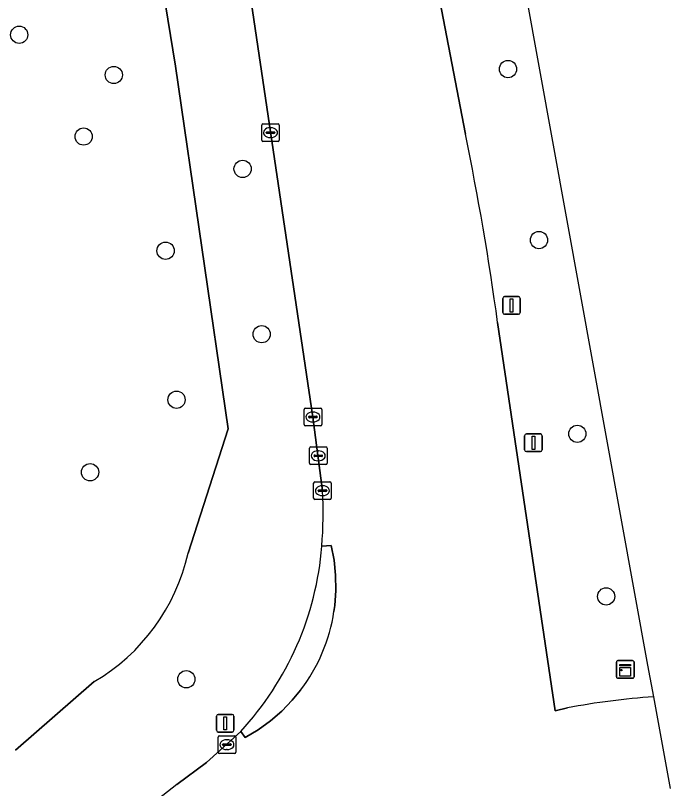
# Model space of a CAD drawing. Extents: x 158086 to 159499, y 382904 to 383981.
# Drawn here: x 159301.49 to 159338.67, y 383615.36 to 383659.22 of the extents above; entities that cross this region are included whole.
import ezdxf

# ---------------------------------------------------------------- set-up
doc = ezdxf.new("R2010")
doc.units = 0
for name, color, linetype in [('IMGEO_Berm_gesloten', 7, 'Continuous'), ('IMGEO_Berm_groen', 7, 'Continuous'), ('IMGEO_Boom', 7, 'Continuous'), ('IMGEO_Kast', 7, 'Continuous'), ('IMGEO_Kolk', 7, 'Continuous'), ('IMGEO_Lichtmast', 7, 'Continuous'), ('IMGEO_Rijbaan_regionaal_gesloten', 7, 'Continuous'), ('IMGEO_Verkeersbordpaal', 7, 'Continuous'), ('IMGEO_Verkeerseiland_groen', 7, 'Continuous')]:
    doc.layers.add(name, color=color, linetype=linetype)

msp = doc.modelspace()

# ---------------------------------------------------------------- linework, layer by layer
at = {"layer": 'IMGEO_Berm_gesloten'}
for points in [[(159319.57, 383625.413), (159319.615, 383625.749), (159319.677, 383626.602), (159319.665, 383627.457), (159319.579, 383628.308), (159319.419, 383629.147), (159318.881, 383629.107)], [(159314.275, 383618.603), (159314.537, 383618.255), (159315.271, 383618.695), (159315.963, 383619.196), (159316.609, 383619.756), (159317.204, 383620.37), (159317.671, 383620.937)]]:
    msp.add_lwpolyline(points, dxfattribs=at)
for centre, radius, start, end in [((159301.488, 383630.472), 17.446, 317.1322, 355.513), ((159309.86, 383626.892), 9.822, 322.6798, 351.3408)]:
    msp.add_arc(centre, radius, start, end, dxfattribs=at)
at = {"layer": 'IMGEO_Berm_groen'}
for points in [[(159310.567, 383656.347), (159308.537, 383668.885), (159308.228, 383671.605), (159308.682, 383672.546), (159312.863, 383673.738), (159310.851, 383687.227), (159309.025, 383699.335), (159308.678, 383701.324), (159307.539, 383707.434), (159304.25, 383724.642), (159300.859, 383742.414), (159300.284, 383745.597), (159299.749, 383747.561), (159298.96, 383750), (159295.978, 383759.217), (159295.893, 383759.463), (159295.051, 383762.34), (159294.81, 383763.557), (159292.94, 383763.214), (159295.597, 383750), (159305.383, 383701.333)], [(159318.918, 383632.258), (159318.376, 383636.437), (159314.747, 383660.918), (159313.327, 383670.632), (159313.185, 383671.582), (159312.863, 383673.738), (159308.682, 383672.546), (159308.228, 383671.605), (159308.537, 383668.885), (159310.567, 383656.347), (159313.573, 383635.767), (159311.292, 383628.705)], [(159311.292, 383628.705), (159313.573, 383635.767), (159310.567, 383656.347)], [(159301.493, 383617.539), (159305.964, 383621.423)], [(159305.964, 383621.423), (159301.493, 383617.539)], [(159310.659, 383615.582), (159312.337, 383616.844), (159314.275, 383618.603)]]:
    msp.add_lwpolyline(points, dxfattribs=at)
for centre, radius, start, end in [((159295.727, 383630.955), 23.227, 355.4376, 3.2169), ((159301.488, 383630.472), 17.446, 317.1322, 355.513), ((159300.216, 383631.219), 11.358, 300.4041, 347.2125), ((159300.216, 383631.219), 11.358, 300.4041, 347.2125), ((159341.945, 383573.78), 52.213, 126.8125, 138.6604)]:
    msp.add_arc(centre, radius, start, end, dxfattribs=at)
at = {"layer": 'IMGEO_Boom'}
for centre in [(159301.705, 383658.124), (159329.446, 383656.177), (159307.074, 383655.843), (159305.362, 383652.351), (159314.385, 383650.514), (159331.204, 383646.475), (159310.013, 383645.871), (159315.468, 383641.135), (159310.635, 383637.417), (159333.381, 383635.483), (159305.728, 383633.305), (159335.017, 383626.258), (159311.189, 383621.559)]:
    msp.add_circle(centre, 0.489, dxfattribs=at)
at = {"layer": 'IMGEO_Kast'}
for p, q in [((159335.601, 383621.69), (159335.601, 383622.531)), ((159335.601, 383622.531), (159335.601, 383621.69)), ((159335.676, 383622.615), (159336.517, 383622.615)), ((159336.517, 383622.615), (159335.676, 383622.615)), ((159336.601, 383622.54), (159336.601, 383621.699)), ((159336.601, 383621.699), (159336.601, 383622.54)), ((159336.526, 383621.615), (159335.685, 383621.615)), ((159335.685, 383621.615), (159336.526, 383621.615))]:
    msp.add_line(p, q, dxfattribs=at)
for points in [[(159335.796, 383622.405), (159336.396, 383622.405), (159336.396, 383622.32), (159335.796, 383622.32), (159335.796, 383622.405)], [(159335.796, 383622.23), (159336.396, 383622.23), (159336.396, 383621.741), (159335.796, 383621.741), (159335.796, 383622.23)]]:
    msp.add_lwpolyline(points, dxfattribs=at)
msp.add_circle((159335.88, 383622.079), 0.0377, dxfattribs=at)
for centre, start, end in [((159335.679, 383622.537), 92.4484, 184.2845), ((159335.679, 383622.537), 92.4484, 184.2845), ((159336.523, 383622.537), 2.4484, 94.2845), ((159336.523, 383622.537), 2.4484, 94.2845), ((159335.679, 383621.693), 182.4484, 274.2845), ((159335.679, 383621.693), 182.4484, 274.2845), ((159336.523, 383621.693), 272.4484, 4.2845), ((159336.523, 383621.693), 272.4484, 4.2845)]:
    msp.add_arc(centre, 0.0779, start, end, dxfattribs=at)
at = {"layer": 'IMGEO_Kolk'}
for p, q in [((159315.542, 383653.073), (159316.394, 383653.073)), ((159315.467, 383652.147), (159315.467, 383652.999)), ((159315.769, 383652.616), (159316.167, 383652.616)), ((159315.955, 383652.853), (159315.98, 383652.853)), ((159316.468, 383652.999), (159316.468, 383652.147)), ((159315.726, 383652.567), (159315.726, 383652.579)), ((159316.164, 383652.53), (159315.766, 383652.53)), ((159315.978, 383652.293), (159315.953, 383652.293)), ((159316.21, 383652.579), (159316.21, 383652.567)), ((159316.394, 383652.073), (159315.542, 383652.073)), ((159317.875, 383636.011), (159317.875, 383636.863)), ((159317.95, 383636.937), (159318.802, 383636.937)), ((159318.876, 383636.863), (159318.876, 383636.011)), ((159318.134, 383636.431), (159318.134, 383636.443)), ((159318.572, 383636.394), (159318.174, 383636.394)), ((159318.177, 383636.48), (159318.575, 383636.48)), ((159318.363, 383636.717), (159318.388, 383636.717)), ((159318.618, 383636.443), (159318.618, 383636.431)), ((159318.386, 383636.157), (159318.361, 383636.157)), ((159318.802, 383635.937), (159317.95, 383635.937)), ((159318.177, 383633.812), (159318.177, 383634.664)), ((159318.252, 383634.738), (159319.104, 383634.738)), ((159319.178, 383634.664), (159319.178, 383633.812)), ((159318.436, 383634.232), (159318.436, 383634.244)), ((159318.874, 383634.195), (159318.476, 383634.195)), ((159318.479, 383634.281), (159318.877, 383634.281)), ((159318.665, 383634.518), (159318.69, 383634.518)), ((159318.92, 383634.244), (159318.92, 383634.232)), ((159318.688, 383633.958), (159318.663, 383633.958)), ((159319.104, 383633.738), (159318.252, 383633.738)), ((159318.417, 383631.832), (159318.417, 383632.684)), ((159318.492, 383632.758), (159319.344, 383632.758)), ((159318.905, 383632.538), (159318.93, 383632.538)), ((159319.418, 383632.684), (159319.418, 383631.832)), ((159318.676, 383632.252), (159318.676, 383632.264)), ((159319.114, 383632.215), (159318.716, 383632.215)), ((159318.719, 383632.301), (159319.117, 383632.301)), ((159319.16, 383632.264), (159319.16, 383632.252)), ((159319.344, 383631.758), (159318.492, 383631.758)), ((159318.928, 383631.978), (159318.903, 383631.978)), ((159312.993, 383617.42), (159312.993, 383618.272)), ((159313.068, 383618.346), (159313.92, 383618.346)), ((159313.481, 383618.126), (159313.506, 383618.126)), ((159313.994, 383618.272), (159313.994, 383617.42)), ((159313.252, 383617.84), (159313.252, 383617.852)), ((159313.69, 383617.803), (159313.292, 383617.803)), ((159313.295, 383617.889), (159313.693, 383617.889)), ((159313.504, 383617.566), (159313.479, 383617.566)), ((159313.736, 383617.852), (159313.736, 383617.84)), ((159313.92, 383617.346), (159313.068, 383617.346))]:
    msp.add_line(p, q, dxfattribs=at)
for points in [[(159315.542, 383653.073), (159316.394, 383653.073)], [(159315.467, 383652.147), (159315.467, 383652.999)], [(159316.468, 383652.999), (159316.468, 383652.147)], [(159316.394, 383652.073), (159315.542, 383652.073)], [(159317.875, 383636.011), (159317.875, 383636.863)], [(159317.95, 383636.937), (159318.802, 383636.937)], [(159318.876, 383636.863), (159318.876, 383636.011)], [(159318.802, 383635.937), (159317.95, 383635.937)], [(159318.177, 383633.812), (159318.177, 383634.664)], [(159318.252, 383634.738), (159319.104, 383634.738)], [(159319.178, 383634.664), (159319.178, 383633.812)], [(159319.104, 383633.738), (159318.252, 383633.738)], [(159318.417, 383631.832), (159318.417, 383632.684)], [(159318.492, 383632.758), (159319.344, 383632.758)], [(159319.418, 383632.684), (159319.418, 383631.832)], [(159319.344, 383631.758), (159318.492, 383631.758)], [(159312.993, 383617.42), (159312.993, 383618.272)], [(159313.068, 383618.346), (159313.92, 383618.346)], [(159313.994, 383618.272), (159313.994, 383617.42)], [(159313.92, 383617.346), (159313.068, 383617.346)]]:
    msp.add_lwpolyline(points, dxfattribs=at)
for centre, radius, start, end in [((159315.544, 383652.997), 0.0765, 91.552, 178.448), ((159315.544, 383652.997), 0.0765, 91.552, 178.448), ((159316.392, 383652.997), 0.0765, 1.552, 88.448), ((159316.392, 383652.997), 0.0765, 1.552, 88.448), ((159315.766, 383652.576), 0.0403, 85.8775, 175.7526), ((159316.171, 383652.578), 0.0386, 1.7309, 96.639), ((159315.763, 383652.566), 0.0366, 178.938, 274.7102), ((159316.167, 383652.573), 0.043, 264.8664, 352.4533), ((159315.544, 383652.149), 0.0765, 181.552, 268.448), ((159315.544, 383652.149), 0.0765, 181.552, 268.448), ((159316.392, 383652.149), 0.0765, 271.552, 358.448), ((159316.392, 383652.149), 0.0765, 271.552, 358.448), ((159317.952, 383636.861), 0.0765, 91.552, 178.448), ((159317.952, 383636.861), 0.0765, 91.552, 178.448), ((159318.8, 383636.861), 0.0765, 1.552, 88.448), ((159318.8, 383636.861), 0.0765, 1.552, 88.448), ((159318.174, 383636.44), 0.0403, 85.8775, 175.7526), ((159318.171, 383636.43), 0.0366, 178.938, 274.7102), ((159318.575, 383636.437), 0.043, 264.8664, 352.4533), ((159318.579, 383636.442), 0.0386, 1.7309, 96.639), ((159317.952, 383636.013), 0.0765, 181.552, 268.448), ((159317.952, 383636.013), 0.0765, 181.552, 268.448), ((159318.8, 383636.013), 0.0765, 271.552, 358.448), ((159318.8, 383636.013), 0.0765, 271.552, 358.448), ((159318.254, 383634.662), 0.0765, 91.552, 178.448), ((159318.254, 383634.662), 0.0765, 91.552, 178.448), ((159319.102, 383634.662), 0.0765, 1.552, 88.448), ((159319.102, 383634.662), 0.0765, 1.552, 88.448), ((159318.476, 383634.241), 0.0403, 85.8775, 175.7526), ((159318.473, 383634.231), 0.0366, 178.938, 274.7102), ((159318.877, 383634.238), 0.043, 264.8664, 352.4533), ((159318.881, 383634.243), 0.0386, 1.7309, 96.639), ((159318.254, 383633.814), 0.0765, 181.552, 268.448), ((159318.254, 383633.814), 0.0765, 181.552, 268.448), ((159319.102, 383633.814), 0.0765, 271.552, 358.448), ((159319.102, 383633.814), 0.0765, 271.552, 358.448), ((159318.494, 383632.682), 0.0765, 91.552, 178.448), ((159318.494, 383632.682), 0.0765, 91.552, 178.448), ((159319.342, 383632.682), 0.0765, 1.552, 88.448), ((159319.342, 383632.682), 0.0765, 1.552, 88.448), ((159318.716, 383632.261), 0.0403, 85.8775, 175.7526), ((159318.713, 383632.251), 0.0366, 178.938, 274.7102), ((159319.117, 383632.258), 0.043, 264.8664, 352.4533), ((159319.121, 383632.263), 0.0386, 1.7309, 96.639), ((159318.494, 383631.834), 0.0765, 181.552, 268.448), ((159318.494, 383631.834), 0.0765, 181.552, 268.448), ((159319.342, 383631.834), 0.0765, 271.552, 358.448), ((159319.342, 383631.834), 0.0765, 271.552, 358.448), ((159313.07, 383618.27), 0.0765, 91.552, 178.448), ((159313.07, 383618.27), 0.0765, 91.552, 178.448), ((159313.918, 383618.27), 0.0765, 1.552, 88.448), ((159313.918, 383618.27), 0.0765, 1.552, 88.448), ((159313.292, 383617.849), 0.0403, 85.8775, 175.7526), ((159313.289, 383617.839), 0.0366, 178.938, 274.7102), ((159313.693, 383617.846), 0.043, 264.8664, 352.4533), ((159313.697, 383617.851), 0.0386, 1.7309, 96.639), ((159313.07, 383617.422), 0.0765, 181.552, 268.448), ((159313.07, 383617.422), 0.0765, 181.552, 268.448), ((159313.918, 383617.422), 0.0765, 271.552, 358.448), ((159313.918, 383617.422), 0.0765, 271.552, 358.448)]:
    msp.add_arc(centre, radius, start, end, dxfattribs=at)
for centre, major_axis, ratio, start_param, end_param in [((159315.954, 383652.573), (-0.387, 0.002), 0.722429, 4.712389, 7.853982), ((159315.979, 383652.573), (-0.39, 0.002), 0.717154, 1.570796, 4.712389), ((159318.362, 383636.437), (-0.387, 0.002), 0.722429, 4.712389, 7.853982), ((159318.387, 383636.437), (-0.39, 0.002), 0.717154, 1.570796, 4.712389), ((159318.664, 383634.238), (-0.387, 0.002), 0.722429, 4.712389, 7.853982), ((159318.689, 383634.238), (-0.39, 0.002), 0.717154, 1.570796, 4.712389), ((159318.904, 383632.258), (-0.387, 0.002), 0.722429, 4.712389, 7.853982), ((159318.929, 383632.258), (-0.39, 0.002), 0.717154, 1.570796, 4.712389), ((159313.48, 383617.846), (-0.387, 0.002), 0.722429, 4.712389, 7.853982), ((159313.505, 383617.846), (-0.39, 0.002), 0.717154, 1.570796, 4.712389)]:
    msp.add_ellipse(centre, major_axis=major_axis, ratio=ratio, start_param=start_param, end_param=end_param, dxfattribs=at)
at = {"layer": 'IMGEO_Lichtmast'}
for p, q in [((159329.151, 383642.37), (159329.151, 383643.17)), ((159329.151, 383643.17), (159329.151, 383642.37)), ((159329.251, 383643.27), (159330.041, 383643.27)), ((159330.041, 383643.27), (159329.251, 383643.27)), ((159330.141, 383643.17), (159330.141, 383642.37)), ((159330.141, 383642.37), (159330.141, 383643.17)), ((159330.041, 383642.27), (159329.251, 383642.27)), ((159329.251, 383642.27), (159330.041, 383642.27)), ((159312.905, 383618.662), (159312.905, 383619.462)), ((159312.905, 383619.462), (159312.905, 383618.662)), ((159313.005, 383619.562), (159313.795, 383619.562)), ((159313.795, 383619.562), (159313.005, 383619.562)), ((159313.895, 383619.462), (159313.895, 383618.662)), ((159313.895, 383618.662), (159313.895, 383619.462)), ((159313.795, 383618.562), (159313.005, 383618.562)), ((159313.005, 383618.562), (159313.795, 383618.562))]:
    msp.add_line(p, q, dxfattribs=at)
for points in [[(159329.571, 383643.145), (159329.721, 383643.145), (159329.721, 383642.395), (159329.571, 383642.395), (159329.571, 383643.145)], [(159313.325, 383619.437), (159313.475, 383619.437), (159313.475, 383618.687), (159313.325, 383618.687), (159313.325, 383619.437)]]:
    msp.add_lwpolyline(points, dxfattribs=at)
for centre, start, end in [((159329.251, 383643.17), 90, 180), ((159329.251, 383643.17), 90, 180), ((159330.041, 383643.17), 0, 90), ((159330.041, 383643.17), 360, 90), ((159329.251, 383642.37), 180, 270), ((159329.251, 383642.37), 180, 270), ((159330.041, 383642.37), 270, 0), ((159330.041, 383642.37), 270, 0), ((159313.005, 383619.462), 90, 180), ((159313.005, 383619.462), 90, 180), ((159313.795, 383619.462), 0, 90), ((159313.795, 383619.462), 360, 90), ((159313.005, 383618.662), 180, 270), ((159313.005, 383618.662), 180, 270), ((159313.795, 383618.662), 270, 0), ((159313.795, 383618.662), 270, 0)]:
    msp.add_arc(centre, 0.1, start, end, dxfattribs=at)
at = {"layer": 'IMGEO_Rijbaan_regionaal_gesloten'}
for points in [[(159327.028, 383652.486), (159325.102, 383662.526), (159321.716, 383662), (159318.174, 383661.45), (159314.747, 383660.918), (159318.376, 383636.437), (159318.918, 383632.258)], [(159332.826, 383619.933), (159332.117, 383619.767), (159328.86, 383641.797)], [(159318.881, 383629.107), (159319.419, 383629.147), (159319.579, 383628.308), (159319.665, 383627.457), (159319.677, 383626.602), (159319.615, 383625.749), (159319.57, 383625.413)], [(159317.671, 383620.937), (159317.204, 383620.37), (159316.609, 383619.756), (159315.963, 383619.196), (159315.271, 383618.695), (159314.537, 383618.255), (159314.275, 383618.603), (159312.337, 383616.844), (159310.659, 383615.582)], [(159338.672, 383615.358), (159337.716, 383620.563)]]:
    msp.add_lwpolyline(points, dxfattribs=at)
for centre, radius, start, end in [((159171.018, 383620.246), 159.306, 7.7749, 11.6761), ((159295.727, 383630.955), 23.227, 355.4376, 3.2169), ((159309.86, 383626.892), 9.822, 322.6798, 351.3408), ((159340.398, 383580.452), 40.201, 93.8253, 100.857), ((159341.945, 383573.78), 52.213, 126.8125, 138.6604)]:
    msp.add_arc(centre, radius, start, end, dxfattribs=at)
at = {"layer": 'IMGEO_Verkeersbordpaal'}
for p, q in [((159330.392, 383634.577), (159330.392, 383635.377)), ((159330.392, 383635.377), (159330.392, 383634.577)), ((159330.492, 383635.477), (159331.282, 383635.477)), ((159331.282, 383635.477), (159330.492, 383635.477)), ((159331.382, 383635.377), (159331.382, 383634.577)), ((159331.382, 383634.577), (159331.382, 383635.377)), ((159331.282, 383634.477), (159330.492, 383634.477)), ((159330.492, 383634.477), (159331.282, 383634.477))]:
    msp.add_line(p, q, dxfattribs=at)
msp.add_lwpolyline([(159330.812, 383635.352), (159330.962, 383635.352), (159330.962, 383634.602), (159330.812, 383634.602), (159330.812, 383635.352)], dxfattribs=at)
for centre, start, end in [((159330.492, 383635.377), 90, 180), ((159330.492, 383635.377), 90, 180), ((159331.282, 383635.377), 0, 90), ((159331.282, 383635.377), 360, 90), ((159330.492, 383634.577), 180, 270), ((159330.492, 383634.577), 180, 270), ((159331.282, 383634.577), 270, 0), ((159331.282, 383634.577), 270, 0)]:
    msp.add_arc(centre, 0.1, start, end, dxfattribs=at)
at = {"layer": 'IMGEO_Verkeerseiland_groen'}
for points in [[(159337.716, 383620.563), (159337.387, 383622.356), (159329.705, 383664.701), (159329.149, 383667.765), (159325.886, 383666.284), (159324.831, 383668.658), (159328.524, 383670.258), (159328.839, 383669.476), (159325.952, 383685.388), (159324.297, 383692.609), (159321.242, 383706.105), (159318.565, 383705.578), (159321.527, 383686.586), (159323.674, 383672.54), (159324.325, 383667.558), (159325.102, 383662.526), (159327.028, 383652.486)], [(159328.86, 383641.797), (159332.117, 383619.767), (159332.826, 383619.933)]]:
    msp.add_lwpolyline(points, dxfattribs=at)
for centre, radius, start, end in [((159171.018, 383620.246), 159.306, 7.7749, 11.6761), ((159340.398, 383580.452), 40.201, 93.8253, 100.857)]:
    msp.add_arc(centre, radius, start, end, dxfattribs=at)

doc.saveas('drawing.dxf')
